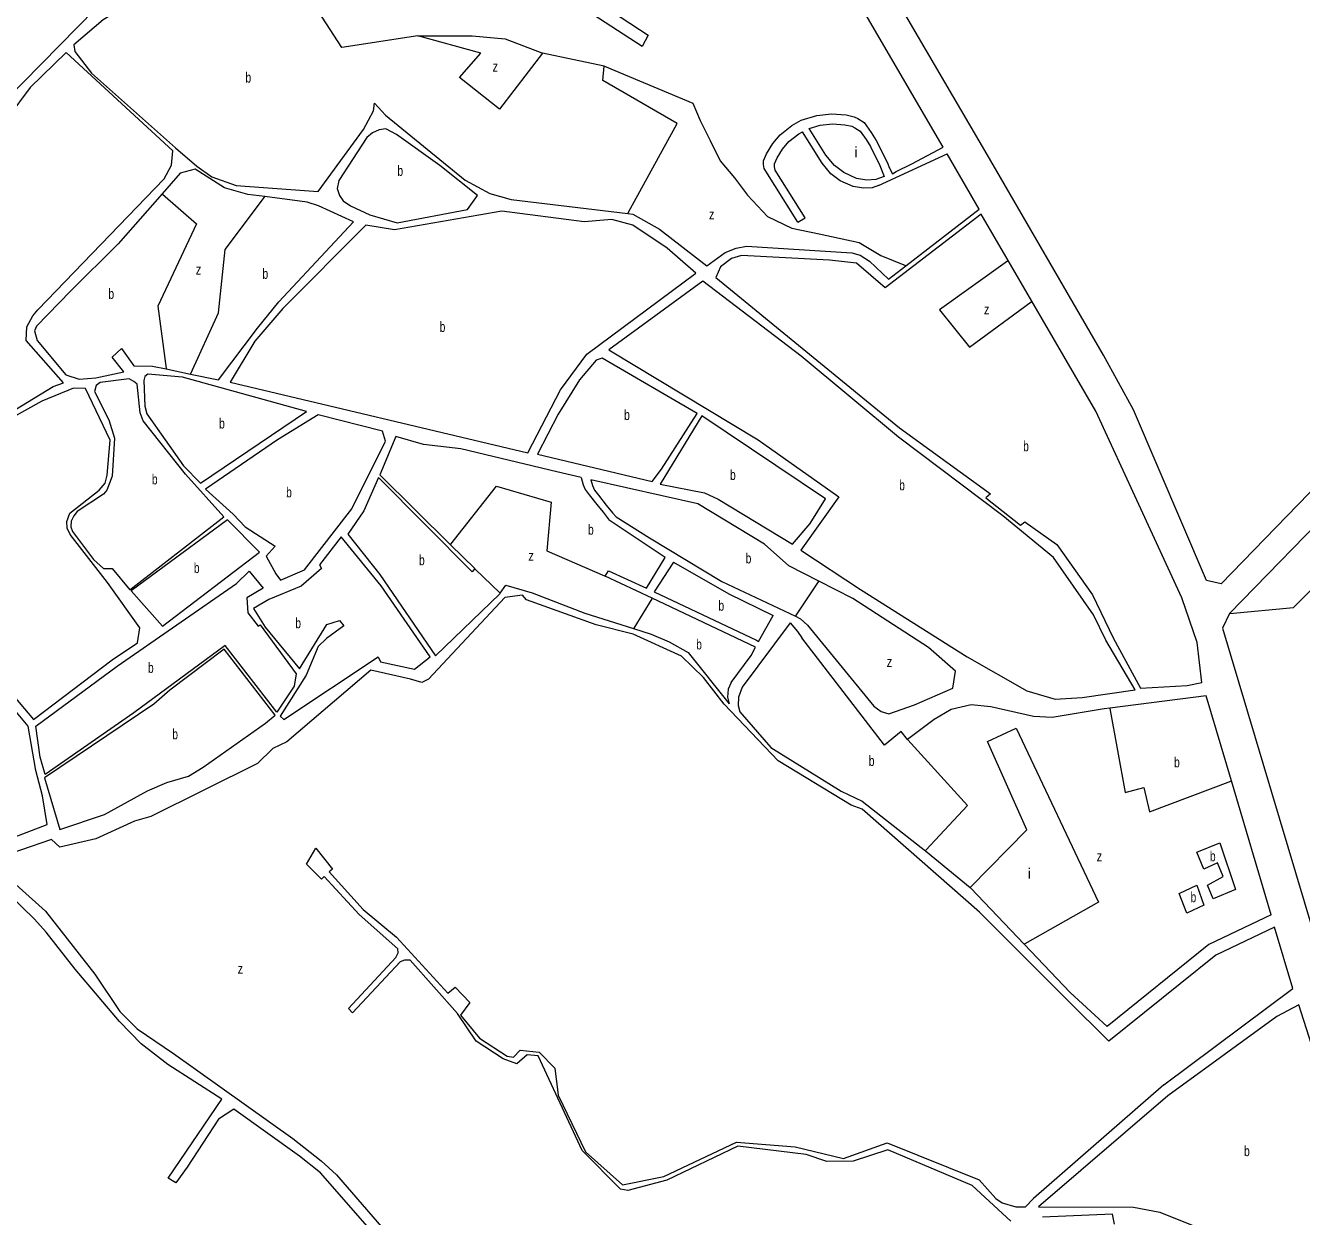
# Model space of a CAD drawing. Extents: x 639657 to 671642, y 222838 to 252123.
# Drawn here: x 646958 to 648203, y 246247 to 247408 of the extents above; entities that cross this region are included whole.
import ezdxf

# ---------------------------------------------------------------- set-up
doc = ezdxf.new("R2010")
doc.units = 0
doc.header["$LTSCALE"] = 4
doc.layers.add('1', color=7, linetype='Continuous', lineweight=13)
doc.layers.add('21', color=7, linetype='Continuous', lineweight=13)
doc.layers.add('7', color=7, linetype='Continuous')

msp = doc.modelspace()

# ---------------------------------------------------------------- linework, layer by layer
at = {"layer": '1'}
for p, q in [((647853.467, 247289.638), (647554.869, 247801.625)), ((647790.549, 247252.404), (647857.268, 247283.12)), ((647711.718, 247216.66), (647718.793, 247220.79)), ((647800.2, 247160.85), (647817.152, 247173.923)), ((647765.316, 246849.463), (647732.381, 246866.438)), ((647839.31, 246801.72), (647765.316, 246849.463)), ((647704.329, 246825.913), (647657.377, 246763.1)), ((647714.37, 246829.82), (647721.26, 246823.6)), ((648173.295, 246541.018), (648134.68, 246671.643)), ((647977.42, 246465.53), (648013.496, 246432.354)), ((648068.9, 246375.52), (647941.741, 246264.613))]:
    msp.add_line(p, q, dxfattribs=at)
for points in [[(648572.443, 247344.577), (648541.95, 247293.44), (648124.63, 246863.92), (648110.22, 246867.16), (648039.12, 247033.48), (648010.01, 247086.84), (647896.53, 247282.67), (647718.94, 247586.08), (647735.22, 247604.6), (647771.86, 247641.02), (647796.72, 247661.92), (647780.14, 247672.21)], [(647274.548, 247643.509), (647290.48, 247628.85), (647309.48, 247601.8), (647311.91, 247580.08), (647327.68, 247554.96), (647565.86, 247398.94), (647559.87, 247387.75), (647366.49, 247513.76), (647338.91, 247536.49), (647314.77, 247558.8), (647258.43, 247638.89), (647097.29, 247484.37), (647110.24, 247466.34), (647117.76, 247466.78), (647163.68, 247489.24), (647166.49, 247483.66)], [(647166.49, 247483.66), (647088.16, 247447.8), (647074.65, 247438.31), (647034.32, 247413.71), (647005.59, 247389.36), (647006.47, 247382.91), (647022.87, 247361.66), (647104.76, 247288.97), (647125.66, 247271.18), (647140.1, 247260.68), (647163.98, 247252.35), (647243.73, 247246.51), (647288.04, 247307), (647297.87, 247325.08), (647298.7, 247332.6), (647309.48, 247320.8), (647387.26, 247257.35), (647411.37, 247244.5), (647432.24, 247238.53), (647545.94, 247224.949)], [(646513.357, 246787.684), (646516.08, 246790.38), (646522.07, 246799.2), (646594.27, 246876.07), (646599.37, 246894.99), (646616.08, 246915.87), (646659.59, 246954), (646666.47, 246954.01), (646707.36, 247006.75), (646768.37, 247088.98), (646795.11, 247130.3), (646803.51, 247123.87), (646810.81, 247125.61), (646827.92, 247152.73), (646903.38, 247290.24), (646920.7, 247316.93), (647026.807, 247424.485)], [(646929.12, 247022.1), (646985.33, 247056.39), (646995.42, 247059.85), (646959.19, 247101.02), (646959.58, 247114.35), (646965.56, 247125.11), (646970.49, 247131.14), (647093.68, 247258.64), (647100.73, 247272.2), (647101.98, 247286.17), (646998.09, 247382.03), (646962.95, 247347.99), (646919.07, 247289.42)], [(647711.718, 247216.66), (647678.795, 247268.863), (647678.228, 247272.835), (647678.228, 247276.241), (647681.064, 247283.051), (647687.304, 247293.267), (647694.679, 247301.78), (647706.025, 247310.86), (647715.101, 247315.968), (647730.418, 247320.508), (647744.6, 247322.211), (647758.782, 247321.076), (647766.724, 247319.373), (647770.127, 247317.671), (647776.368, 247313.698), (647783.175, 247304.05), (647788.28, 247296.104), (647799.059, 247274.538), (647800.761, 247269.998), (647804.164, 247263.755), (647807.568, 247266.025), (647822.885, 247273.403), (647853.467, 247289.638)], [(647722.759, 247307.795), (647733.481, 247310.973), (647745.536, 247312.421), (647757.591, 247311.456), (647764.341, 247310.009), (647767.234, 247308.562), (647772.539, 247305.185), (647778.325, 247296.984), (647782.664, 247290.23), (647791.826, 247271.899), (647795.892, 247261.056)], [(647718.793, 247220.79), (647689.602, 247267.075), (647689.12, 247270.451), (647689.12, 247273.346), (647691.53, 247279.135), (647696.834, 247287.819), (647703.103, 247295.055), (647712.747, 247302.773), (647716.285, 247304.764)], [(647790.549, 247252.404), (647784.309, 247250.133), (647775.8, 247249.566), (647765.589, 247251.268), (647753.109, 247256.944), (647744.032, 247263.754), (647735.523, 247273.97), (647716.285, 247304.764)], [(647795.892, 247261.056), (647787.713, 247258.079), (647779.204, 247257.512), (647768.993, 247259.214), (647756.513, 247264.89), (647747.436, 247271.7), (647738.927, 247281.916), (647722.759, 247307.795)], [(647817.152, 247173.923), (647888.75, 247229.14), (647857.268, 247283.12)], [(647191.808, 247241.456), (647175.4, 247243.56), (647152.38, 247249.96), (647123.95, 247268.17), (647109.14, 247264.27), (647091.576, 247244.159)], [(647091.576, 247244.159), (647048.95, 247195.35), (647002.24, 247149.26), (646969.24, 247115.01), (646967.32, 247110.71), (646969.72, 247101.05), (646997.76, 247067.59), (647010.67, 247063.54), (647027, 247064.86), (647054.27, 247070.51), (647042.84, 247084.88), (647052.06, 247093.28), (647064.14, 247076.55), (647082.2, 247076.16), (647095.528, 247073.393), (647119.348, 247068.449)], [(647205.59, 247138.75), (647278.21, 247216.92), (647244.2, 247232.54), (647233.02, 247236.17), (647191.808, 247241.456)], [(647545.94, 247224.949), (647550.7, 247224.38), (647576.75, 247209.6), (647622.85, 247174.02), (647640.86, 247186.95), (647651.6, 247191.06), (647661.69, 247193.02), (647764.44, 247186.78), (647772.4, 247184.43), (647781.66, 247178.43), (647800.2, 247160.85)], [(647916.843, 247179.014), (647890.48, 247224.2), (647797, 247152.46), (647768.99, 247176.47), (647742.54, 247179.64), (647656.78, 247184.19), (647646.9, 247180.95), (647636.39, 247172.98), (647631.7, 247162.44), (647810.95, 247016.05), (647899.69, 246951.78), (647895.18, 246947.9), (647929.01, 246921.11), (647933.29, 246924.35), (647964.52, 246902.28)], [(647964.52, 246902.28), (647999.28, 246853.18), (648019.47, 246811.36), (648046.11, 246762.09), (648091.48, 246764.85), (648105.88, 246767.64), (648101.17, 246806.79), (648086.36, 246850.25), (648002.55, 247032.11), (647939.976, 247139.363), (647916.843, 247179.014)], [(647119.348, 247068.449), (647146.71, 247062.77), (647184.6, 247113.13), (647205.59, 247138.75)], [(648454.26, 246951.3), (648376.27, 247056.53), (648373.48, 247055.03), (648361.44, 247069.45), (648320.894, 247027.866), (648243.63, 246948.625), (648132.79, 246834.95)], [(646904.84, 246804.2), (646966.31, 246731.53), (647043.08, 246789.7), (647067.75, 246806.51), (647069.85, 246820.9), (647038.34, 246865.3), (647001.88, 246911.83), (646999.07, 246918.27), (646998.62, 246924.71), (647001.82, 246932.67), (647030.12, 246955.29), (647036.12, 246961.97), (647038.03, 246969.92), (647041.15, 247004.09), (647016.93, 247054.31), (647005.1, 247054.71), (646974.19, 247041.97), (646863.91, 246980.48)], [(647500.461, 246967.622), (647476.67, 246973.03), (647382.9, 246995.6), (647346.57, 246999.82), (647319.68, 247007.5), (647304.1, 246970.3), (647373.051, 246902.05), (647396.57, 246878.77)], [(647396.57, 246878.77), (647394, 246875.54), (647302.6, 246967.5), (647288.3, 246935.03), (647272.68, 246912.44), (647304.18, 246872.98), (647358.36, 246793.62), (647420.93, 246854.12), (647421.438, 246854.831)], [(647500.461, 246967.622), (647502.52, 246960.417), (647504.222, 246955.876), (647508.193, 246950.768), (647515.567, 246941.12), (647521.807, 246933.742), (647527.736, 246925.915)], [(647732.381, 246866.438), (647703.04, 246881.56), (647679.33, 246902.56), (647614.31, 246941.74), (647509.996, 246965.454)], [(647509.996, 246965.454), (647511.597, 246959.85), (647513.299, 246955.309), (647517.27, 246950.201), (647524.644, 246940.553), (647530.884, 246933.175), (647534.498, 246929.093)], [(647523.83, 246871.52), (647527.04, 246876.68), (647564.27, 246859.58), (647582.441, 246889.69), (647527.736, 246925.915)], [(647534.498, 246929.093), (647566.91, 246908.77), (647637.75, 246866.17), (647709.327, 246832.212), (647714.37, 246829.82)], [(647590.494, 246885.058), (647571.729, 246855.99), (647671.571, 246808.884), (647673.273, 246807.749), (647687.741, 246832.92)], [(647590.494, 246885.058), (647644.484, 246854.003), (647687.741, 246832.92)], [(647421.438, 246854.831), (647426.93, 246862.51), (647452.52, 246855.04), (647503.95, 246835.39), (647551.394, 246820.223)], [(647646.683, 246767.58), (647666.33, 246793.85), (647670.39, 246802.24), (647569.772, 246849.803), (647523.83, 246871.52)], [(648014.957, 246417.846), (647974.077, 246458.712), (647888.984, 246543.843), (647774.45, 246644.18), (647763.88, 246647.93), (647692.43, 246691.46), (647639.82, 246746.55), (647619.76, 246772.49), (647598.42, 246793.28), (647551.08, 246814.66), (647515.16, 246823.82), (647446.96, 246848.16), (647443.07, 246852.87), (647425.89, 246850.47), (647351.55, 246771.06), (647344.9, 246767.6), (647333.92, 246771.02), (647295.21, 246779.74), (647213.32, 246709.75), (647199.8, 246703.28), (647184.58, 246688.86), (647080.72, 246637.08), (647064.61, 246632.54), (647027.05, 246615.27), (646992.04, 246607.24), (646983.64, 246614.74), (646922.87, 246593.77), (646977.82, 246544.73), (647025.93, 246483.43), (647050.54, 246446.99), (647067.35, 246429.85), (647102.67, 246405.89), (647219.19, 246323.09), (647246.97, 246301.26), (647261.84, 246287.55), (647311.87, 246229.72)], [(647704.329, 246825.913), (647711.281, 246817.397), (647715.5, 246811.13)], [(648132.79, 246834.95), (648125.91, 246820.54), (648213.04, 246529.23)], [(647551.394, 246820.223), (647568.7, 246814.69), (647586.34, 246807.21), (647604.86, 246796.94), (647644.909, 246747.021)], [(647721.26, 246823.6), (647785.76, 246744.49), (647793.08, 246739.35), (647800.61, 246737), (647825.51, 246745.86)], [(647818.73, 246712.13), (647812.69, 246720.06), (647796.4, 246706.5), (647715.5, 246811.13)], [(647825.51, 246745.86), (647863.07, 246762.25), (647865.39, 246778.58), (647839.31, 246801.72)], [(647646.683, 246767.58), (647643.774, 246761.21), (647643.207, 246753.264), (647644.909, 246747.021)], [(647657.377, 246763.1), (647653.985, 246753.265), (647653.418, 246745.319), (647655.12, 246739.076)], [(648134.68, 246671.643), (648110.18, 246754.52), (648015.933, 246742.797)], [(647655.12, 246739.076), (647685.51, 246704.33), (647753.98, 246661.74), (647774.43, 246652.12), (647832.16, 246606.93), (647836.145, 246603.64), (647879.705, 246567.682)], [(648015.933, 246742.797), (648010.57, 246742.13), (647959.87, 246733.67), (647941.6, 246734.49), (647899.88, 246743.86), (647880.74, 246745.97), (647861.41, 246741.42), (647844.68, 246731.72), (647818.73, 246712.13)], [(647919.4, 246242.4), (647881.69, 246277.31), (647799.49, 246311.91), (647765.57, 246301.1), (647740, 246300.62), (647719.99, 246307.45), (647653.34, 246315.67), (647584.02, 246282.47), (647546.01, 246272.3), (647538.7, 246273.57), (647501.41, 246311.27), (647458.37, 246403.69), (647447.84, 246404.74), (647437.55, 246395.91), (647424.42, 246400.61), (647397.94, 246417.94), (647379.8, 246444.95), (647333.66, 246496.8), (647328.07, 246496.79), (647323.99, 246495.27), (647277.29, 246445.58), (647273.62, 246449.86), (647319.68, 246499.56), (647322.03, 246504.07), (647321.59, 246507.94), (647283.88, 246541.56), (647249.82, 246578.63), (647247.03, 246575.83), (647232.59, 246590.61), (647241.57, 246606.09), (647257.75, 246585.73), (647254.53, 246582.93), (647287.74, 246546.29), (647320.27, 246519.53), (647370.51, 246464.89), (647377.37, 246470.49), (647391.81, 246455.71), (647382.6, 246443.45), (647401.37, 246420.74), (647428.28, 246403.19), (647434.3, 246402.35), (647440.82, 246409.08), (647459.44, 246407.12), (647474.74, 246391.7), (647478.04, 246365.31)], [(647349.01, 246172.29), (647246.15, 246289.66), (647225.68, 246305.93), (647161.5, 246351.72), (647146.7, 246341.81), (647116.11, 246294.95), (647104.97, 246279.68), (647097.65, 246284.39), (647149.87, 246361.35), (647097.33, 246395.15), (647071.27, 246415.48), (647050.14, 246437.11), (647007.01, 246488.11), (646978.53, 246524.11), (646967.32, 246536.76), (646929.6, 246573.17)], [(647879.705, 246567.682), (647880.41, 246567.1), (647932.577, 246512.481), (647977.42, 246465.53)], [(648173.295, 246541.018), (648112.779, 246512.063), (648013.496, 246432.354)], [(648176.784, 246529.214), (648119.586, 246501.847), (648014.957, 246417.846)], [(648068.9, 246375.52), (648194.52, 246469.22), (648176.784, 246529.214)], [(647946.387, 246256.282), (648039.02, 246255.95), (648064.74, 246251.39), (648106.01, 246234.58), (648128.94, 246223.38), (648196.7, 246202.03), (648282.5, 246196.79), (648200.53, 246453.51), (648179.02, 246441.91)], [(648179.02, 246441.91), (648072.785, 246364.5), (647946.387, 246256.282)], [(647478.04, 246365.31), (647504.64, 246310.2), (647540.62, 246277.87)], [(647540.62, 246277.87), (647581, 246285.9), (647651.83, 246319.32), (647709.01, 246314.93), (647756.32, 246303.45), (647799.04, 246318.77), (647888.77, 246282.69), (647904.94, 246264.69), (647910.97, 246260.2), (647924.52, 246256.36), (647933.802, 246256.327), (647941.741, 246264.613)], [(648020.79, 246239.61), (648018.65, 246249.4), (647950.55, 246246.33)]]:
    msp.add_lwpolyline(points, dxfattribs=at)
for points in [[(647389.5, 247228.77), (647399.35, 247242.54), (647362.5, 247271.91), (647320.29, 247301.91), (647309.96, 247307.48), (647303.51, 247306.6), (647296.86, 247303.79), (647291.5, 247299.05), (647264.12, 247257.3), (647262.42, 247249.34), (647264.59, 247242.47), (647268.26, 247237.32), (647275.37, 247232.6), (647294.31, 247223.83), (647320.98, 247215.94)], [(647157.9, 247060.64), (647448.25, 246991.66), (647480.3, 247052.96), (647505.98, 247087.83), (647612.13, 247166.91), (647584.33, 247191.14), (647550.73, 247213.63), (647530.3, 247219.18), (647503.44, 247216.97), (647423.03, 247227.33), (647318.21, 247209.06), (647290.25, 247213.51), (647209.26, 247132.31), (647182.06, 247100.66)], [(647962.61, 246751.29), (647989.16, 246752.99), (648040.95, 246760.59), (648012.16, 246809), (648000.04, 246833.51), (647961.12, 246889.6), (647911.78, 246930.32), (647809.9, 247006.81), (647715.1, 247085.9), (647619.24, 247158.97), (647527.46, 247091.95), (647673.01, 247004.16), (647751.62, 246948.68), (647714.6, 246896.62), (647772.74, 246858.51), (647876.95, 246792.56), (647935.08, 246759.61)], [(647578.75, 246975.61), (647613.62, 247030.04), (647520.82, 247083.77), (647515.03, 247081.83), (647498.75, 247062.67), (647478.01, 247029.32), (647457.71, 246990.18), (647569.54, 246963.56)], [(647070.3, 247030.58), (647067.42, 247058.51), (647064.19, 247061.29), (647059.45, 247063.65), (647031.09, 247060.36), (647027.45, 247057.13), (647025.75, 247051.54), (647039.59, 247023.64), (647045.23, 247006.03), (647042.97, 246968.86), (647037.64, 246955.31), (647034.65, 246951.22), (647008.69, 246934.4), (647005.48, 246930.31), (647002.91, 246925.15), (647002.72, 246919.57), (647004.24, 246914.84), (647024.74, 246887.61), (647034.43, 246878.82), (647042.81, 246878.84), (647060.07, 246858.04), (647151.84, 246929.14), (647114.54, 246970.95), (647073.12, 247022.85)], [(647128.96, 246962.17), (647232.35, 247032.02), (647111.46, 247065.48), (647077.71, 247068.42), (647074.71, 247066.04), (647073.86, 247062.18), (647074.79, 247037.25), (647076.75, 247029.74), (647112.58, 246978.9)], [(647306.55, 247012.63), (647243.96, 247028.82), (647204.06, 247004.45), (647134.14, 246956.17), (647161.08, 246931.95), (647172.72, 246919.52), (647202.01, 246900.68), (647193.22, 246890.78), (647202.52, 246873.61), (647207.26, 246867.61), (647230.44, 246877.54), (647276.69, 246936.94), (647309.59, 247002.96)], [(647723.76, 246922.63), (647738.73, 246946.72), (647618.14, 247027.68), (647577.5, 246961.21), (647620.73, 246952.5), (647634.07, 246946.51), (647706.63, 246902.62)], [(646822.96, 246946.01), (646678.92, 246813.98), (646691.66, 246795.96), (646761.99, 246706.13), (646757.49, 246702.26), (646764.82, 246693.04), (646777.97, 246679.76), (646821.02, 246657.95), (646843.4, 246649.63), (646866.65, 246637.66), (646876.56, 246630.17), (646907.6, 246599.75), (646936.36, 246612.7), (646979.51, 246629.12), (646974.91, 246657.03), (646968.61, 246681.92), (646961.17, 246725.07), (646890.86, 246808.89), (646896.43, 246813.63), (646895.65, 246857.67)], [(647186.76, 246894.85), (647155.51, 246926.36), (647061.58, 246856.97), (647092.2, 246822.46)], [(647305.28, 246861.81), (647266.46, 246909.63), (647245.26, 246882.52), (647247.21, 246878.87), (647227.27, 246861.64), (647195.71, 246848.68), (647180.91, 246839.84), (647192.14, 246821.61), (647225.58, 246780.87), (647252.31, 246824.11), (647264.55, 246828.21), (647269.08, 246822.85), (647251.92, 246810.57), (647243.78, 246802.82), (647232.04, 246774.87), (647206.8, 246734.87), (647210.46, 246731.65), (647302.27, 246792.64), (647304.65, 246787.92), (647337.98, 246780.69), (647353.2, 246792.75)], [(646972.87, 246695.03), (646968.48, 246725.09), (647047.83, 246783.69), (647164.07, 246864.29), (647176.5, 246876.35), (647190.09, 246859.62), (647174.43, 246850.35), (647175.34, 246835.53), (647185.48, 246822.45), (647187.41, 246823.96), (647222.37, 246776.14), (647220.47, 246764.11), (647203.56, 246738.73), (647153.08, 246803.91), (647064.08, 246738.2), (646977.65, 246677.86)], [(647202.07, 246735.72), (647152.23, 246800.25), (647099.05, 246760.18), (647083.61, 246746.62), (646977.01, 246674.64), (646991.99, 246624.42), (647035.58, 246638.91), (647077.42, 246662.2), (647096.31, 246670.19), (647117.35, 246676.25), (647131.72, 246685.09), (647192.42, 246727.96)]]:
    msp.add_lwpolyline(points, close=True, dxfattribs=at)
at = {"layer": '21'}
for points in [[(647341.07, 247398.144), (647266.976, 247386.954), (647220.842, 247458.286), (647184.495, 247447.097), (647166.736, 247483.16), (647166.49, 247483.66)], [(647462.696, 247381.36), (647420.756, 247326.812), (647381.612, 247357.582), (647402.582, 247381.36), (647341.07, 247398.144)], [(647341.07, 247398.144), (647341.57, 247398.144), (647394.194, 247398.144), (647426.348, 247395.346), (647462.196, 247381.552), (647462.696, 247381.36)], [(647545.94, 247224.949), (647548.681, 247229.949), (647594.108, 247312.825), (647521.412, 247354.785), (647522.81, 247368.772), (647462.696, 247381.36)], [(647522.81, 247368.772), (647523.31, 247368.562), (647609.486, 247332.406), (647616.476, 247315.622), (647626.262, 247296.041), (647636.048, 247276.46), (647650.028, 247259.676), (647662.61, 247242.892), (647682.182, 247221.912), (647705.948, 247210.723), (647732.509, 247205.128), (647771.653, 247196.736), (647792.623, 247184.148), (647816.652, 247174.131), (647817.152, 247173.923)], [(647091.576, 247244.159), (647092.076, 247243.723), (647125.081, 247214.917), (647087.335, 247134.494), (647095.461, 247073.894), (647095.528, 247073.393)], [(647119.348, 247068.449), (647119.577, 247068.949), (647146.75, 247128.2), (647153.041, 247189.741), (647191.433, 247240.956), (647191.808, 247241.456)], [(647916.843, 247179.014), (647916.343, 247178.655), (647849.942, 247130.998), (647879.3, 247094.632), (647939.476, 247138.994), (647939.976, 247139.363)], [(647373.051, 246902.05), (647373.446, 246902.55), (647417.96, 246958.962), (647471.084, 246943.577), (647466.89, 246896.022), (647523.33, 246871.735), (647523.83, 246871.52)], [(648132.79, 246834.95), (648133.29, 246834.996), (648195.218, 246840.744), (648274.902, 246920.467), (648244.13, 246948.175), (648243.63, 246948.625)], [(647421.438, 246854.831), (647421.052, 246855.202), (647397.07, 246878.289), (647396.57, 246878.77)], [(647709.327, 246832.212), (647709.664, 246832.712), (647732.044, 246865.938), (647732.381, 246866.438)], [(647569.772, 246849.803), (647569.461, 246849.303), (647551.705, 246820.723), (647551.394, 246820.223)], [(648015.933, 246742.797), (648016.024, 246742.297), (648030.982, 246660.347), (648049.155, 246665.243), (648054.747, 246641.465), (648134.18, 246671.454), (648134.68, 246671.643)], [(647879.705, 246567.682), (647880.198, 246568.182), (647935.219, 246623.982), (647896.774, 246710), (647924.734, 246723.287), (648005.119, 246553.35), (647933.077, 246512.763), (647932.577, 246512.481)], [(647818.73, 246712.13), (647819.184, 246711.63), (647877.202, 246647.759), (647836.61, 246604.14), (647836.145, 246603.64)]]:
    msp.add_lwpolyline(points, dxfattribs=at)
for points in [[(648101.01, 246602.187), (648123.249, 246611.394), (648138.627, 246565.938), (648116.958, 246556.846), (648111.366, 246570.134), (648126.744, 246578.525), (648121.152, 246591.813), (648107.871, 246585.519)], [(648083.819, 246561.97), (648100.881, 246570.134), (648107.871, 246550.552), (648091.095, 246542.86)]]:
    msp.add_lwpolyline(points, close=True, dxfattribs=at)

# ---------------------------------------------------------------- texts
at = {"layer": '7'}
for s, width, p in [('b', 0.75, (647172.968, 247352.623)), ('z', 0.8, (647413.981, 247363.29)), ('b', 0.75, (647321.155, 247261.71)), ('z', 0.8, (647625.079, 247219.228)), ('z', 0.8, (647124.54, 247165.47)), ('b', 0.75, (647189.547, 247161.274)), ('b', 0.75, (647039.262, 247141.693)), ('z', 0.8, (647893.249, 247126.573)), ('b', 0.75, (647362.357, 247109.495)), ('b', 0.75, (647147.262, 247015.295)), ('b', 0.75, (647542.306, 247023.665)), ('b', 0.75, (647931.541, 246993.145)), ('b', 0.75, (647645.594, 246965.15)), ('b', 0.75, (647081.686, 246960.845)), ('b', 0.75, (647810.608, 246955.13)), ('b', 0.75, (647212.649, 246948.215)), ('b', 0.75, (647507.059, 246911.795)), ('b', 0.75, (647342.217, 246882.07)), ('z', 0.8, (647448.931, 246886.345)), ('b', 0.75, (647660.838, 246883.821)), ('b', 0.75, (647122.624, 246874.41)), ('b', 0.75, (647634.276, 246837.665)), ('b', 0.75, (647221.551, 246820.64)), ('b', 0.75, (647612.607, 246799.901)), ('b', 0.75, (647077.844, 246777.105)), ('z', 0.8, (647798.43, 246782.844)), ('b', 0.75, (647101.566, 246712.335)), ('b', 0.75, (647780.955, 246686.336)), ('b', 0.75, (648078.728, 246684.938)), ('z', 0.8, (648003.237, 246593.325)), ('b', 0.75, (648113.678, 246593.326)), ('b', 0.75, (648094.805, 246553.464)), ('z', 0.8, (647165.349, 246483.685)), ('b', 0.75, (648146.944, 246305.833))]:
    msp.add_text(s, height=10, dxfattribs=dict(at, width=width)).set_placement(p)
for p in [(647767.058, 247279.909), (647936.133, 246576.542)]:
    msp.add_text('i', height=10, dxfattribs=at).set_placement(p)

doc.saveas('drawing.dxf')
